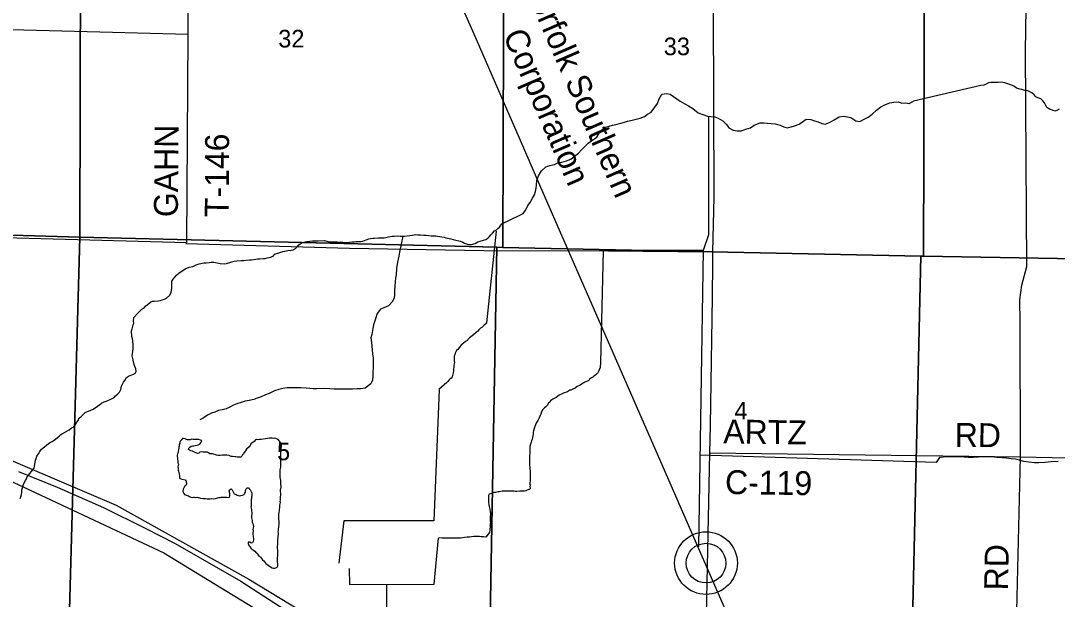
# Model space of a CAD drawing. Extents: x 1588073 to 2013523, y 1090242 to 1357120.
# Drawn here: x 1785512 to 1798510, y 1245314 to 1252568 of the extents above; entities that cross this region are included whole.
import ezdxf

# ---------------------------------------------------------------- set-up
doc = ezdxf.new("R2010")
doc.units = 0
for name, color, linetype in [('GM_X_County_Road', 7, 'Continuous'), ('GM_X_County_Road_Text', 7, 'Continuous'), ('GM_X_Interstate_Route', 7, 'Continuous'), ('GM_X_Minor_Lake', 7, 'Continuous'), ('GM_X_Minor_River', 7, 'Continuous'), ('GM_X_Rail_Line', 7, 'Continuous'), ('GM_X_Rail_Line_Text', 7, 'Continuous'), ('GM_X_Section', 7, 'Continuous'), ('GM_X_Section_Text', 7, 'Continuous'), ('GM_X_State_Route', 7, 'Continuous'), ('GM_X_Township_Road', 7, 'Continuous'), ('GM_X_Township_Road_Text', 7, 'Continuous'), ('GM_X_Unincorporated', 7, 'Continuous'), ('GM_X_Unincorporated_Location', 7, 'Continuous')]:
    doc.layers.add(name, color=color, linetype=linetype)

msp = doc.modelspace()

# ---------------------------------------------------------------- linework, layer by layer
at = {"layer": 'GM_X_County_Road'}
msp.add_lwpolyline([(1794151, 1247152), (1798047, 1247099), (1802019, 1247015), (1804609, 1246939)], dxfattribs=at)
at = {"layer": 'GM_X_Interstate_Route'}
msp.add_lwpolyline([(1785484, 1246915), (1785971, 1246718), (1786551, 1246463), (1787073, 1246207), (1787447, 1246011), (1788270, 1245539), (1789114, 1244996), (1789714, 1244599), (1790570, 1244034), (1791010, 1243743), (1791741, 1243297), (1792324, 1242961), (1792708, 1242760), (1793219, 1242506), (1793750, 1242273), (1794002, 1242166)], dxfattribs=at)
at = {"layer": 'GM_X_Minor_Lake'}
for points in [[(1788490, 1247314), (1788472, 1247318), (1788456, 1247312), (1788440, 1247294), (1788398, 1247262), (1788390, 1247242), (1788378, 1247226), (1788342, 1247195), (1788330, 1247177), (1788312, 1247155), (1788306, 1247133), (1788292, 1247123), (1788284, 1247107), (1788270, 1247095), (1788226, 1247095), (1788210, 1247099), (1788196, 1247101), (1788168, 1247103), (1788152, 1247106), (1788126, 1247116), (1788098, 1247120), (1788042, 1247120), (1788012, 1247116), (1787988, 1247116), (1787968, 1247120), (1787954, 1247124), (1787934, 1247134), (1787916, 1247138), (1787900, 1247136), (1787882, 1247138), (1787866, 1247148), (1787848, 1247158), (1787816, 1247158), (1787800, 1247160), (1787778, 1247161), (1787760, 1247159), (1787746, 1247145), (1787730, 1247143), (1787700, 1247155), (1787666, 1247169), (1787646, 1247177), (1787628, 1247183), (1787614, 1247193), (1787622, 1247207), (1787634, 1247223), (1787650, 1247233), (1787668, 1247237), (1787682, 1247239), (1787700, 1247241), (1787720, 1247248), (1787738, 1247250), (1787756, 1247260), (1787770, 1247276), (1787780, 1247292), (1787782, 1247306), (1787766, 1247310), (1787746, 1247318), (1787728, 1247316), (1787689, 1247316), (1787675, 1247318), (1787655, 1247320), (1787637, 1247315), (1787619, 1247313), (1787605, 1247313), (1787591, 1247317), (1787573, 1247325), (1787553, 1247331), (1787539, 1247331), (1787527, 1247313), (1787517, 1247299), (1787509, 1247283), (1787506, 1247267), (1787500, 1247253), (1787498, 1247235), (1787496, 1247221), (1787496, 1247207), (1787492, 1247187), (1787488, 1247171), (1787486, 1247155), (1787478, 1247138), (1787472, 1247120), (1787472, 1247106), (1787480, 1247084), (1787482, 1247038), (1787484, 1247024), (1787490, 1247006), (1787486, 1246990), (1787484, 1246976), (1787486, 1246962), (1787486, 1246948), (1787488, 1246934), (1787492, 1246918), (1787494, 1246902), (1787497, 1246884), (1787501, 1246864), (1787503, 1246850), (1787505, 1246832), (1787521, 1246824), (1787537, 1246818), (1787573, 1246810), (1787585, 1246794)], [(1788427, 1246040), (1788417, 1246022), (1788403, 1246018), (1788383, 1246030), (1788365, 1246030), (1788363, 1246012), (1788371, 1245988), (1788385, 1245974), (1788397, 1245956), (1788413, 1245938), (1788429, 1245930), (1788446, 1245918), (1788466, 1245898), (1788480, 1245886), (1788490, 1245868), (1788506, 1245856), (1788518, 1245842), (1788532, 1245824), (1788544, 1245810), (1788560, 1245796), (1788574, 1245778), (1788584, 1245764), (1788598, 1245752), (1788614, 1245740), (1788632, 1245728), (1788646, 1245720), (1788666, 1245710), (1788680, 1245702), (1788698, 1245704), (1788712, 1245708), (1788728, 1245716), (1788734, 1245734), (1788734, 1245758), (1788732, 1245782), (1788732, 1245837), (1788734, 1245853), (1788736, 1245867), (1788736, 1245903), (1788734, 1245917), (1788734, 1245935), (1788732, 1245949), (1788731, 1245981), (1788735, 1245997), (1788737, 1246011), (1788737, 1246057), (1788741, 1246093), (1788741, 1246107), (1788743, 1246125), (1788743, 1246143), (1788741, 1246160), (1788743, 1246174), (1788745, 1246196), (1788747, 1246216), (1788751, 1246258), (1788751, 1246294), (1788749, 1246316), (1788748, 1246378), (1788752, 1246406), (1788756, 1246422), (1788758, 1246444), (1788760, 1246460), (1788762, 1246475), (1788762, 1246493), (1788766, 1246509), (1788768, 1246527), (1788766, 1246541), (1788768, 1246557), (1788768, 1246571), (1788770, 1246599), (1788772, 1246619), (1788772, 1246645), (1788770, 1246661), (1788770, 1246695), (1788776, 1246713), (1788776, 1246731), (1788774, 1246753), (1788773, 1246769), (1788775, 1246787), (1788773, 1246802), (1788771, 1246824), (1788767, 1246842), (1788767, 1246866), (1788765, 1246882), (1788765, 1246936), (1788773, 1246972), (1788773, 1246986), (1788775, 1247004), (1788773, 1247022), (1788773, 1247040), (1788775, 1247056), (1788777, 1247070), (1788775, 1247094), (1788774, 1247153), (1788776, 1247173), (1788776, 1247191), (1788778, 1247209), (1788780, 1247225), (1788780, 1247241), (1788776, 1247261), (1788770, 1247279), (1788741, 1247319)], [(1788741, 1247319), (1788712, 1247329), (1788698, 1247333), (1788682, 1247331), (1788664, 1247333), (1788630, 1247333), (1788582, 1247326), (1788528, 1247318), (1788508, 1247316), (1788490, 1247314)], [(1787585, 1246794), (1787589, 1246758), (1787583, 1246740), (1787567, 1246728), (1787559, 1246713), (1787551, 1246693), (1787545, 1246671), (1787549, 1246655), (1787557, 1246641), (1787567, 1246627), (1787585, 1246619), (1787601, 1246617), (1787615, 1246611), (1787629, 1246601), (1787647, 1246593), (1787661, 1246591), (1787677, 1246594), (1787691, 1246594), (1787709, 1246590), (1787723, 1246592), (1787737, 1246590), (1787753, 1246586), (1787767, 1246582), (1787795, 1246576), (1787831, 1246576), (1787849, 1246574), (1787886, 1246574), (1787908, 1246576), (1787932, 1246574), (1787954, 1246576), (1787980, 1246586), (1787998, 1246588), (1788012, 1246589), (1788026, 1246593), (1788044, 1246595), (1788060, 1246595), (1788080, 1246593), (1788094, 1246593), (1788114, 1246591), (1788130, 1246595), (1788134, 1246609), (1788133, 1246641), (1788131, 1246659), (1788127, 1246673), (1788131, 1246687), (1788149, 1246699), (1788163, 1246687), (1788173, 1246669), (1788179, 1246653), (1788188, 1246635), (1788212, 1246627), (1788226, 1246619), (1788242, 1246613), (1788260, 1246609), (1788274, 1246615), (1788292, 1246619), (1788314, 1246628), (1788324, 1246644), (1788330, 1246658), (1788331, 1246676), (1788339, 1246694), (1788349, 1246710), (1788367, 1246710), (1788379, 1246696), (1788392, 1246680), (1788402, 1246664), (1788408, 1246646), (1788410, 1246628), (1788410, 1246612), (1788404, 1246598), (1788404, 1246578), (1788402, 1246564), (1788400, 1246546), (1788402, 1246526), (1788400, 1246505), (1788400, 1246485), (1788398, 1246471), (1788400, 1246457), (1788404, 1246441), (1788406, 1246419), (1788408, 1246401), (1788408, 1246387), (1788404, 1246361), (1788406, 1246347), (1788404, 1246333), (1788408, 1246319), (1788415, 1246301), (1788415, 1246279), (1788421, 1246263), (1788427, 1246249), (1788429, 1246227), (1788425, 1246209), (1788423, 1246191), (1788425, 1246171), (1788423, 1246146), (1788423, 1246124), (1788425, 1246110), (1788427, 1246094), (1788429, 1246074), (1788429, 1246056), (1788427, 1246040)]]:
    msp.add_lwpolyline(points, dxfattribs=at)
at = {"layer": 'GM_X_Minor_River'}
for p, q in [((1794141, 1249889), (1794139, 1251361)), ((1791358, 1248780), (1791480, 1249930)), ((1794075, 1249690), (1794141, 1249889)), ((1794141, 1249889), (1794141, 1249889)), ((1792814, 1249688), (1792781, 1248279)), ((1792814, 1249688), (1792814, 1249688)), ((1794074, 1249688), (1792814, 1249688)), ((1794014, 1245971), (1794075, 1249690)), ((1794075, 1249690), (1794075, 1249690)), ((1790757, 1247942), (1790694, 1246299)), ((1784850, 1247287), (1786710, 1246493)), ((1794033, 1247126), (1796989, 1247033)), ((1785050, 1246955), (1787308, 1245896)), ((1786710, 1246493), (1786710, 1246493)), ((1786710, 1246493), (1788371, 1245565)), ((1789565, 1246297), (1789500, 1245766)), ((1790694, 1246299), (1789565, 1246297)), ((1789565, 1246297), (1789565, 1246297)), ((1790694, 1246299), (1790694, 1246299)), ((1790695, 1245502), (1790752, 1246082)), ((1790760, 1246166), (1790760, 1246166)), ((1787308, 1245896), (1787308, 1245896)), ((1787308, 1245896), (1790896, 1243710)), ((1789632, 1245700), (1789633, 1245501)), ((1788371, 1245565), (1788371, 1245565)), ((1788371, 1245565), (1793400, 1242534)), ((1789633, 1245501), (1790695, 1245502)), ((1789633, 1245501), (1789633, 1245501)), ((1790097, 1245501), (1790098, 1244970)), ((1790695, 1245502), (1790695, 1245502))]:
    msp.add_line(p, q, dxfattribs=at)
for points in [[(1798534, 1251460), (1798506, 1251442), (1798478, 1251433), (1798448, 1251448), (1798412, 1251458), (1798380, 1251481), (1798363, 1251515), (1798349, 1251540), (1798327, 1251564), (1798304, 1251587), (1798266, 1251602), (1798242, 1251616), (1798218, 1251637), (1798190, 1251663), (1798167, 1251678), (1798139, 1251691), (1798103, 1251695), (1798067, 1251704), (1798043, 1251708), (1797999, 1251723), (1797973, 1251742), (1797949, 1251758), (1797891, 1251778), (1797853, 1251788), (1797827, 1251795), (1797797, 1251798), (1797769, 1251794), (1797741, 1251795), (1797714, 1251793), (1797678, 1251792), (1797648, 1251790), (1797620, 1251773), (1797587, 1251759), (1797553, 1251754), (1796707, 1251559)], [(1791546, 1250023), (1791769, 1250132), (1791812, 1250150), (1791846, 1250198), (1791872, 1250250), (1791899, 1250290), (1791931, 1250342), (1791955, 1250386), (1791966, 1250428), (1791976, 1250468), (1791978, 1250510), (1791985, 1250564), (1792005, 1250624), (1792041, 1250686), (1792098, 1250738), (1792148, 1250754), (1792204, 1250767), (1792248, 1250785), (1792297, 1250795), (1792357, 1250813), (1792411, 1250834), (1792457, 1250868), (1792506, 1250908), (1792544, 1250948), (1792588, 1250996), (1792629, 1251034), (1792687, 1251075), (1792735, 1251109), (1792780, 1251187), (1792842, 1251235), (1792892, 1251246), (1792932, 1251258), (1792974, 1251266), (1793035, 1251284), (1793081, 1251297), (1793121, 1251307), (1793181, 1251323), (1793229, 1251333), (1793279, 1251346), (1793332, 1251368), (1793372, 1251396), (1793418, 1251420), (1793495, 1251532), (1793517, 1251588), (1793550, 1251646), (1793608, 1251657), (1793654, 1251649), (1793696, 1251619), (1793781, 1251558), (1793839, 1251525), (1793885, 1251501), (1793939, 1251469), (1794007, 1251412), (1794077, 1251389), (1794123, 1251371), (1794167, 1251369), (1794215, 1251362), (1794259, 1251348), (1794316, 1251314), (1794360, 1251267), (1794390, 1251225), (1794444, 1251198), (1794494, 1251188), (1794546, 1251188), (1794616, 1251211), (1794662, 1251227), (1794708, 1251257), (1794785, 1251287), (1794829, 1251290), (1794921, 1251280), (1794971, 1251275), (1795035, 1251259), (1795079, 1251239), (1795121, 1251224), (1795171, 1251238), (1795215, 1251250), (1795273, 1251273), (1795314, 1251301), (1795362, 1251335), (1795418, 1251331), (1795466, 1251312), (1795512, 1251300), (1795558, 1251280), (1795598, 1251273), (1795652, 1251293), (1795710, 1251327), (1795774, 1251363), (1795829, 1251370), (1795881, 1251364), (1795921, 1251354), (1795984, 1251315), (1796032, 1251305), (1796095, 1251338), (1796137, 1251360), (1796187, 1251396), (1796242, 1251448), (1796298, 1251488), (1796354, 1251519), (1796408, 1251539), (1796459, 1251545), (1796517, 1251550)], [(1796517, 1251550), (1796561, 1251536), (1796611, 1251540), (1796651, 1251532), (1796707, 1251559)], [(1791273, 1249806), (1791313, 1249818), (1791343, 1249826), (1791369, 1249842), (1791391, 1249864), (1791407, 1249884), (1791428, 1249904), (1791454, 1249932), (1791476, 1249947), (1791496, 1249963), (1791516, 1249981), (1791532, 1250003), (1791546, 1250023)], [(1790302, 1249865), (1790263, 1249666), (1790252, 1249614), (1790238, 1249542), (1790225, 1249460), (1790219, 1249384), (1790212, 1249344), (1790208, 1249293), (1790204, 1249237), (1790201, 1249191), (1790199, 1249137), (1790193, 1249091), (1790170, 1249043), (1790122, 1248995), (1790066, 1248967), (1790025, 1248950), (1789981, 1248896), (1789955, 1248816), (1789934, 1248756), (1789928, 1248711), (1789913, 1248633), (1789903, 1248591), (1789909, 1248535), (1789914, 1248489), (1789918, 1248443), (1789924, 1248392), (1789931, 1248342), (1789930, 1248218), (1789928, 1248162), (1789928, 1248114), (1789921, 1248062), (1789903, 1248015), (1789831, 1247960), (1789777, 1247952), (1789730, 1247952), (1789678, 1247949), (1789610, 1247947), (1789544, 1247950), (1789484, 1247948), (1789444, 1247948), (1789390, 1247951), (1789322, 1247955), (1789226, 1247952), (1789178, 1247954), (1789138, 1247958), (1789092, 1247962), (1789026, 1247967), (1788986, 1247965), (1788940, 1247963), (1788894, 1247966), (1788852, 1247966), (1788797, 1247958), (1788749, 1247945), (1788693, 1247927), (1788629, 1247893), (1788583, 1247877), (1788528, 1247852), (1788478, 1247834), (1788434, 1247820), (1788378, 1247806), (1788328, 1247799), (1788276, 1247779), (1788221, 1247763), (1788181, 1247748), (1788133, 1247724), (1788087, 1247702), (1788037, 1247688), (1787993, 1247679), (1787948, 1247659), (1787904, 1247647), (1787854, 1247621), (1787800, 1247583), (1787758, 1247562)], [(1787809, 1249531), (1787837, 1249533), (1787877, 1249535), (1787899, 1249539), (1787935, 1249539), (1787975, 1249534), (1788015, 1249522), (1788063, 1249520), (1788093, 1249524), (1788189, 1249553), (1788223, 1249559), (1788281, 1249560), (1788310, 1249562), (1788340, 1249564), (1788382, 1249570), (1788406, 1249572), (1788460, 1249579), (1788480, 1249581), (1788512, 1249583), (1788556, 1249585), (1788576, 1249587), (1788602, 1249597), (1788646, 1249604), (1788678, 1249618), (1788699, 1249640), (1788719, 1249648), (1788761, 1249664), (1788799, 1249674), (1788861, 1249685), (1788905, 1249691), (1788927, 1249697), (1788959, 1249711), (1788983, 1249737), (1788998, 1249759), (1789018, 1249772), (1789042, 1249788), (1789100, 1249800), (1789136, 1249806), (1789172, 1249808), (1789198, 1249809), (1789242, 1249809), (1789322, 1249811), (1789352, 1249804), (1789384, 1249794), (1789408, 1249794), (1789448, 1249796), (1789482, 1249794), (1789504, 1249793), (1789525, 1249797), (1789549, 1249791), (1789605, 1249789), (1789663, 1249794), (1789693, 1249796), (1789715, 1249800), (1789775, 1249800), (1789801, 1249806), (1789845, 1249819), (1789877, 1249833), (1789899, 1249839), (1789927, 1249843), (1789949, 1249843), (1789997, 1249844), (1790047, 1249844), (1790068, 1249846), (1790092, 1249848), (1790124, 1249860), (1790170, 1249865), (1790196, 1249867), (1790240, 1249869), (1790272, 1249867), (1790298, 1249865), (1790324, 1249868), (1790390, 1249874), (1790424, 1249880), (1790446, 1249884), (1790466, 1249886), (1790492, 1249885), (1790524, 1249883), (1790566, 1249881), (1790594, 1249879), (1790630, 1249875), (1790654, 1249870), (1790716, 1249870), (1790738, 1249866), (1790822, 1249853), (1790844, 1249847), (1790864, 1249841), (1790886, 1249837), (1790906, 1249835), (1790934, 1249827), (1790970, 1249816), (1791006, 1249810), (1791028, 1249804), (1791054, 1249790), (1791076, 1249777), (1791116, 1249765), (1791138, 1249761), (1791166, 1249763), (1791212, 1249775), (1791245, 1249794), (1791273, 1249806)], [(1785594, 1246847), (1785679, 1246959), (1785685, 1246983), (1785694, 1247027), (1785698, 1247057), (1785704, 1247077), (1785714, 1247109), (1785734, 1247139), (1785753, 1247165), (1785773, 1247197), (1785809, 1247225), (1785841, 1247251), (1785873, 1247275), (1785906, 1247293), (1785930, 1247308), (1785968, 1247338), (1785996, 1247360), (1786016, 1247378), (1786038, 1247392), (1786062, 1247404), (1786091, 1247420), (1786119, 1247438), (1786149, 1247462), (1786171, 1247473), (1786197, 1247501), (1786211, 1247529), (1786238, 1247559), (1786242, 1247581), (1786276, 1247611), (1786298, 1247635), (1786322, 1247655), (1786393, 1247683), (1786419, 1247697), (1786475, 1247734), (1786505, 1247754), (1786523, 1247774), (1786560, 1247788), (1786598, 1247804), (1786652, 1247827), (1786684, 1247845), (1786702, 1247865), (1786728, 1247889), (1786749, 1247909), (1786767, 1247945), (1786777, 1247987), (1786800, 1248037), (1786818, 1248059), (1786838, 1248093), (1786862, 1248113), (1786884, 1248119), (1786904, 1248127), (1786926, 1248135), (1786952, 1248151), (1786961, 1248171), (1786955, 1248203), (1786939, 1248245), (1786925, 1248287), (1786922, 1248315), (1786910, 1248366), (1786916, 1248420), (1786921, 1248460), (1786921, 1248504), (1786917, 1248558), (1786913, 1248580), (1786905, 1248608), (1786900, 1248681), (1786908, 1248705), (1786922, 1248755), (1786929, 1248775), (1786927, 1248801), (1786931, 1248845), (1786978, 1248897), (1787004, 1248927), (1787032, 1248953), (1787058, 1248970), (1787080, 1248992), (1787119, 1249022), (1787143, 1249042), (1787165, 1249050), (1787191, 1249052), (1787235, 1249058), (1787265, 1249061), (1787287, 1249069), (1787317, 1249077), (1787339, 1249091), (1787382, 1249125), (1787400, 1249165), (1787406, 1249211), (1787408, 1249231), (1787405, 1249273), (1787407, 1249303), (1787425, 1249327), (1787467, 1249379), (1787498, 1249407), (1787556, 1249445), (1787576, 1249459), (1787624, 1249476), (1787672, 1249486), (1787712, 1249508), (1787749, 1249518), (1787809, 1249531)], [(1791355, 1248780), (1791348, 1248771), (1791324, 1248751), (1791296, 1248721), (1791278, 1248713), (1791256, 1248691), (1791244, 1248675), (1791222, 1248658), (1791188, 1248628), (1791156, 1248604), (1791140, 1248590), (1791108, 1248556), (1791088, 1248548), (1791062, 1248520), (1791036, 1248501), (1791016, 1248475), (1790994, 1248447), (1790978, 1248433), (1790968, 1248415), (1790960, 1248401), (1790954, 1248379), (1790948, 1248363), (1790946, 1248333), (1790949, 1248305), (1790951, 1248283), (1790947, 1248264), (1790945, 1248250), (1790941, 1248220), (1790939, 1248202), (1790937, 1248178), (1790933, 1248152), (1790931, 1248138), (1790927, 1248118), (1790923, 1248104), (1790909, 1248088), (1790893, 1248072), (1790879, 1248060), (1790869, 1248044), (1790857, 1248030), (1790756, 1247944)], [(1792782, 1248288), (1792780, 1248266), (1792776, 1248242), (1792776, 1248220), (1792764, 1248192), (1792762, 1248178), (1792750, 1248152), (1792736, 1248140), (1792718, 1248124), (1792698, 1248111), (1792686, 1248097), (1792670, 1248089), (1792646, 1248073), (1792634, 1248059), (1792618, 1248049), (1792586, 1248037), (1792572, 1248027), (1792558, 1248019), (1792526, 1247999), (1792490, 1247980), (1792464, 1247960), (1792434, 1247948), (1792412, 1247936), (1792398, 1247934), (1792360, 1247912), (1792326, 1247902), (1792300, 1247890), (1792264, 1247873), (1792226, 1247843), (1792200, 1247833), (1792184, 1247823), (1792170, 1247813), (1792154, 1247801), (1792147, 1247785), (1792129, 1247771), (1792113, 1247743), (1792095, 1247728), (1792079, 1247714), (1792061, 1247694), (1792043, 1247662), (1792033, 1247636), (1792025, 1247620), (1792011, 1247588), (1791997, 1247554), (1791981, 1247530), (1791967, 1247503), (1791953, 1247469), (1791949, 1247453), (1791941, 1247427), (1791939, 1247411), (1791937, 1247383), (1791935, 1247367), (1791930, 1247339), (1791926, 1247323), (1791918, 1247299), (1791914, 1247285), (1791906, 1247258), (1791898, 1247230), (1791894, 1247198), (1791894, 1247182), (1791894, 1247144), (1791892, 1247114), (1791892, 1247094), (1791890, 1247066), (1791892, 1247052), (1791890, 1247026), (1791890, 1247012), (1791892, 1246986), (1791895, 1246972), (1791897, 1246946), (1791899, 1246930), (1791899, 1246895), (1791899, 1246877), (1791899, 1246845), (1791901, 1246823), (1791899, 1246809), (1791899, 1246793), (1791897, 1246777), (1791897, 1246759), (1791899, 1246743), (1791897, 1246727), (1791899, 1246713), (1791901, 1246697), (1791887, 1246689), (1791861, 1246681), (1791845, 1246675), (1791831, 1246671), (1791803, 1246670), (1791785, 1246668), (1791769, 1246668), (1791733, 1246664), (1791717, 1246664), (1791701, 1246668), (1791547, 1246668), (1791513, 1246662), (1791495, 1246659), (1791465, 1246653), (1791451, 1246651), (1791433, 1246647), (1791415, 1246641), (1791387, 1246631)], [(1798519, 1247042), (1798432, 1247036), (1798356, 1247029), (1798280, 1247026), (1798224, 1247026), (1798154, 1247033), (1798092, 1247043), (1798038, 1247058), (1797984, 1247070), (1797932, 1247075), (1797874, 1247083), (1797820, 1247088), (1797752, 1247092), (1797694, 1247099), (1797636, 1247099), (1797569, 1247098), (1797517, 1247094), (1797457, 1247091), (1797397, 1247093), (1797341, 1247096), (1797277, 1247100), (1797207, 1247101), (1797149, 1247099), (1797085, 1247096), (1797031, 1247090), (1796991, 1247030)], [(1785504, 1246579), (1785514, 1246599), (1785523, 1246629), (1785525, 1246653), (1785527, 1246687), (1785537, 1246723), (1785548, 1246753), (1785554, 1246773), (1785570, 1246801), (1785584, 1246823), (1785594, 1246847)], [(1791387, 1246631), (1791377, 1246615), (1791377, 1246569), (1791379, 1246531), (1791383, 1246499), (1791386, 1246475), (1791392, 1246459), (1791396, 1246445), (1791400, 1246410), (1791402, 1246396), (1791402, 1246372), (1791400, 1246352), (1791400, 1246294), (1791402, 1246280), (1791400, 1246262), (1791400, 1246240), (1791398, 1246216), (1791394, 1246196), (1791394, 1246178), (1791392, 1246158), (1791392, 1246152)], [(1791389, 1246149), (1791343, 1246093), (1791316, 1246095), (1791286, 1246097), (1791264, 1246099), (1791240, 1246101), (1791216, 1246101), (1791192, 1246099), (1791164, 1246095), (1791140, 1246093), (1791112, 1246091), (1791078, 1246089), (1791054, 1246084), (1791026, 1246082), (1791000, 1246078), (1790978, 1246078), (1790928, 1246078), (1790902, 1246082), (1790798, 1246082), (1790750, 1246086)]]:
    msp.add_lwpolyline(points, dxfattribs=at)
at = {"layer": 'GM_X_Rail_Line'}
msp.add_lwpolyline([(1790814, 1253266), (1791193, 1252402), (1791603, 1251462), (1791761, 1251098), (1792019, 1250510), (1792365, 1249715), (1792807, 1248704), (1793591, 1246908), (1794615, 1244562), (1794995, 1243693), (1795662, 1242164), (1796071, 1241232), (1796948, 1239221), (1797268, 1238492)], dxfattribs=at)
at = {"layer": 'GM_X_Section'}
for points in [[(1781297, 1255152), (1786267, 1255072), (1786253, 1249853), (1781261, 1250001)], [(1786267, 1255072), (1791572, 1255000), (1791556, 1249724), (1791482, 1249727), (1786253, 1249853)], [(1791572, 1255000), (1796848, 1254875), (1796832, 1249616), (1796800, 1249618), (1791556, 1249724)], [(1796848, 1254875), (1802155, 1254713), (1802113, 1249526), (1796832, 1249616)], [(1786253, 1249853), (1786110, 1244725), (1781125, 1244881), (1781261, 1250001)], [(1791482, 1249727), (1791389, 1244607), (1786110, 1244725), (1786253, 1249853)], [(1791556, 1249724), (1796800, 1249618), (1796681, 1244482), (1791389, 1244607), (1791482, 1249727)], [(1796800, 1249618), (1796832, 1249616), (1802113, 1249526), (1801959, 1244386), (1796681, 1244482)]]:
    msp.add_lwpolyline(points, close=True, dxfattribs=at)
at = {"layer": 'GM_X_State_Route'}
msp.add_lwpolyline([(1794099, 1244508), (1794151, 1247152), (1794160, 1247493), (1794187, 1249107), (1794191, 1249527), (1794189, 1249670), (1794207, 1250354), (1794198, 1252721), (1794198, 1252735)], dxfattribs=at)
at = {"layer": 'GM_X_Township_Road'}
for points in [[(1787594, 1249787), (1787613, 1252400), (1787607, 1255060)], [(1798047, 1247099), (1798044, 1248791), (1798041, 1249070), (1798064, 1249253), (1798126, 1249485), (1798111, 1252188), (1798153, 1254876)], [(1784438, 1252484), (1787613, 1252400)], [(1783631, 1249895), (1787594, 1249787), (1787584, 1249774), (1789636, 1249717), (1791320, 1249686), (1792876, 1249684), (1794189, 1249670)], [(1797985, 1244466), (1798047, 1247099)]]:
    msp.add_lwpolyline(points, dxfattribs=at)
at = {"layer": 'GM_X_Unincorporated'}
for radius in [393, 249]:
    msp.add_circle((1794105, 1245767), radius, dxfattribs=at)
at = {"layer": 'GM_X_Unincorporated_Location'}
msp.add_line((1794105, 1245767), (1794105, 1245767), dxfattribs=at)

# ---------------------------------------------------------------- texts
at = {"layer": 'GM_X_County_Road_Text'}
for s, rotation, p in [('ARTZ', 359.212, (1794320, 1247269)), ('RD', 359.5064, (1797223, 1247225)), ('C-119', 359.1741, (1794342, 1246634))]:
    msp.add_text(s, height=300, rotation=rotation, dxfattribs=at).set_placement(p)
at = {"layer": 'GM_X_Rail_Line_Text'}
for s, rotation, p in [('Norfolk Southern', 293.516, (1791782, 1253074)), ('Corporation', 293.4651, (1791554, 1252389))]:
    msp.add_text(s, height=299, rotation=rotation, dxfattribs=at).set_placement(p)
at = {"layer": 'GM_X_Section_Text'}
for s, p in [('32', (1788741, 1252233)), ('33', (1793575, 1252136)), ('4', (1794461, 1247568)), ('5', (1788726, 1247057))]:
    msp.add_text(s, height=221, rotation=0, dxfattribs=at).set_placement(p)
at = {"layer": 'GM_X_Township_Road_Text'}
for s, rotation, p in [('GAHN', 89.5248, (1787482, 1250104)), ('T-146', 89.7193, (1788120, 1250105)), ('RD', 89.0127, (1797892, 1245423))]:
    msp.add_text(s, height=300, rotation=rotation, dxfattribs=at).set_placement(p)

doc.saveas('drawing.dxf')
